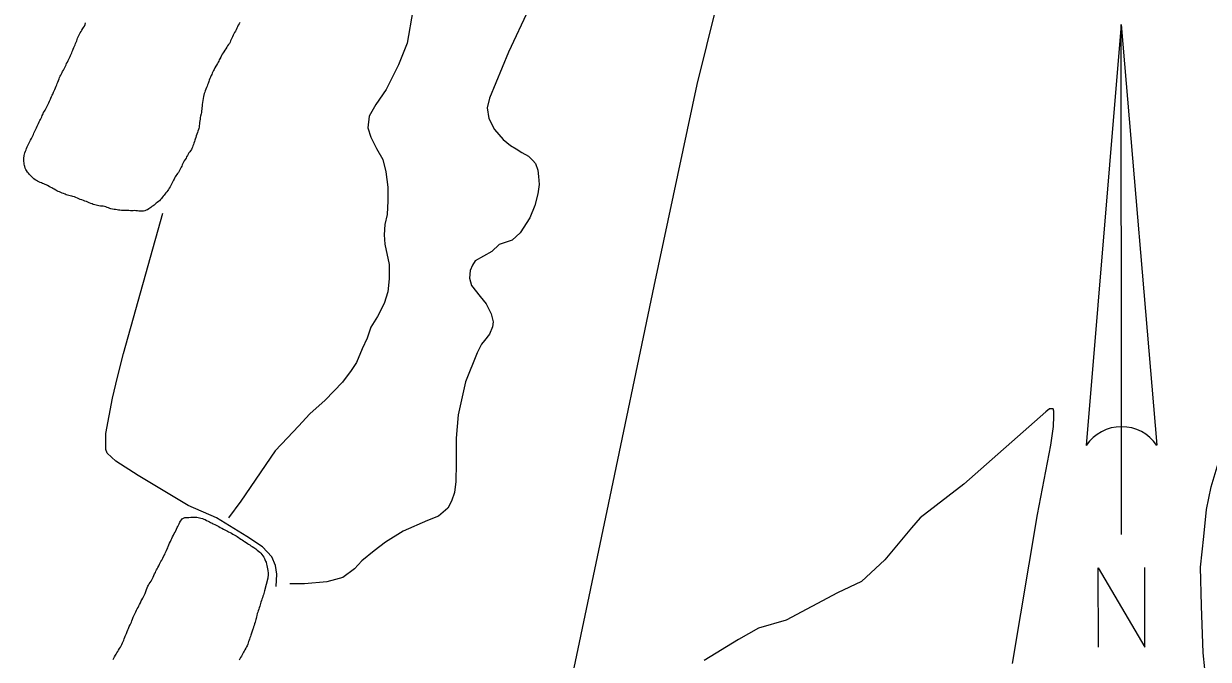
# Model space of a CAD drawing. Extents: x 3172297 to 3210190, y 958463 to 983887.
# Drawn here: x 3203602 to 3206457, y 977946 to 979479 of the extents above; entities that cross this region are included whole.
import ezdxf

# ---------------------------------------------------------------- set-up
doc = ezdxf.new("R2010")
doc.units = 0
doc.layers.add('V-ANNO-SYMB', color=7, linetype='Continuous')
doc.layers.add('V-TOPO-SHOR', color=7, linetype='Continuous')

msp = doc.modelspace()

# ---------------------------------------------------------------- linework, layer by layer
at = {"layer": 'V-ANNO-SYMB'}
for p, q in [((3206246.9, 979476.7), (3206162.8, 978461.6)), ((3206246.9, 979476.7), (3206332.8, 978461.8)), ((3206247.8, 978506.7), (3206246.9, 979476.7)), ((3206246.9, 979476.7), (3206332.8, 978461.8)), ((3206247.8, 978506.7), (3206246.9, 979476.7)), ((3206248, 978246.7), (3206247.8, 978506.7))]:
    msp.add_line(p, q, dxfattribs=at)
msp.add_lwpolyline([(3206192.3, 977974.7), (3206192.1, 978166.7), (3206304.3, 977974.8), (3206304.1, 978166.8)], dxfattribs=at)
for start, end in [(90.0529, 145.8474), (34.2583, 90.0529), (34.2583, 90.0417)]:
    msp.add_arc((3206247.9, 978403.9), 102.8, start, end, dxfattribs=at)
at = {"layer": 'V-TOPO-SHOR'}
for points in [[(3204629, 976503.3), (3204664.3, 976691.5), (3204696.1, 976832.7), (3204786.1, 977258), (3204830.2, 977479.4), (3204906, 977814.1), (3205008.4, 978303.9), (3205121.4, 978846), (3205225.5, 979332.4), (3205343.5, 979809.9), (3205389.3, 979998.2)], [(3204540.5, 979510.2), (3204526.3, 979431.8), (3204505.3, 979379.5), (3204475.5, 979320.3), (3204451, 979283.7), (3204435.2, 979255.8), (3204431.7, 979227.9), (3204438.6, 979205.3), (3204452.5, 979177.3), (3204468.1, 979151.1), (3204475, 979121.5), (3204480.1, 979084.8), (3204480.1, 979051.7), (3204478.2, 979018.5), (3204472.9, 978994.1), (3204471.1, 978969.7), (3204472.8, 978947.1), (3204483.2, 978898.2), (3204483.1, 978863.3), (3204479.5, 978831.9), (3204470.7, 978804), (3204455, 978772.7), (3204439.2, 978746.6), (3204430.4, 978720.4), (3204418.1, 978694.3), (3204404.1, 978661.2), (3204391.8, 978642), (3204370.8, 978614.2), (3204328.9, 978570.7), (3204292.2, 978537.6), (3204264.2, 978508.1), (3204238, 978480.2), (3204208.2, 978448.9), (3204126, 978327), (3204096.2, 978287)], [(3204819.5, 979514.8), (3204770.5, 979410.2), (3204724.8, 979298.7), (3204719.5, 979276.1), (3204723, 979249.9), (3204736.9, 979223.7), (3204757.7, 979199.2), (3204775.1, 979185.2), (3204789.1, 979176.5), (3204803, 979167.7), (3204818.7, 979159), (3204829.1, 979148.5), (3204836.1, 979141.5), (3204841.3, 979125.8), (3204843, 979110.1), (3204844.7, 979090.9), (3204841.1, 979068.2), (3204834.1, 979040.3), (3204821.8, 979010.7), (3204799, 978974.2), (3204779.8, 978956.8), (3204748.4, 978946.4), (3204730.9, 978929), (3204690.7, 978906.4), (3204683.7, 978896), (3204678.5, 978883.8), (3204676.7, 978864.6), (3204681.9, 978847.1), (3204702.7, 978820.9), (3204716.6, 978803.4), (3204728.8, 978779), (3204734, 978759.8), (3204732.2, 978747.6), (3204725.2, 978730.2), (3204712.9, 978714.5), (3204705.9, 978705.8), (3204695.4, 978684.9), (3204667.3, 978615.2), (3204649.7, 978535), (3204644.3, 978479.2), (3204644.2, 978418.2), (3204644.1, 978374.6), (3204640.5, 978348.4), (3204633.5, 978327.5), (3204624.7, 978310.1), (3204602, 978291), (3204575.8, 978280.6), (3204516.5, 978254.6), (3204474.5, 978228.5), (3204446.6, 978207.6), (3204416.9, 978183.3), (3204399.4, 978164.2), (3204371.4, 978143.3), (3204354, 978138.1), (3204333, 978132.9), (3204279, 978127.8), (3204256.3, 978127.9), (3204244.1, 978127.9)], [(3203613.8, 979188.1), (3203615.3, 979191.4), (3203617.1, 979194.9), (3203618.7, 979197.7), (3203621.1, 979202), (3203622.5, 979204.9), (3203624.2, 979208.2), (3203625.8, 979211.6), (3203626.9, 979214.4), (3203628.6, 979217.9), (3203629.9, 979221), (3203631.2, 979224), (3203632.8, 979227.4), (3203634.6, 979231.4), (3203636.2, 979234.5), (3203638.2, 979238.2), (3203640, 979241.7), (3203641.4, 979244.8), (3203642.9, 979247.9), (3203644.5, 979251.1), (3203645.9, 979254.4), (3203647.1, 979257.4), (3203648.9, 979261.6), (3203650.3, 979264.4), (3203652.2, 979267.8), (3203653.7, 979270.5), (3203655.4, 979273.7), (3203657.8, 979278), (3203659.4, 979281), (3203661.1, 979284.4), (3203662.6, 979287.5), (3203664.6, 979291.7), (3203666.8, 979296.5), (3203668.1, 979299.4), (3203669.7, 979302.9), (3203671.1, 979306.3), (3203672.4, 979309.1), (3203674.4, 979313.5), (3203676, 979316.9), (3203677.4, 979320.3), (3203679, 979324), (3203680.5, 979327.8), (3203682, 979331.5), (3203683.3, 979334.8), (3203684.6, 979337.8), (3203686.3, 979342), (3203687.5, 979345.3), (3203688.8, 979348.6), (3203690.3, 979351.9), (3203691.8, 979354.9), (3203693.3, 979357.7), (3203694.7, 979360.8), (3203696.2, 979363.6), (3203697.9, 979366.9), (3203699.6, 979370.2), (3203701.2, 979373.4), (3203702.8, 979376.4), (3203704.3, 979379.4), (3203705.8, 979382.3), (3203707.8, 979386.2), (3203709.7, 979389.9), (3203711.1, 979392.9), (3203712.5, 979396.2), (3203714, 979399.4), (3203715.3, 979402.1), (3203716.8, 979405.3), (3203718.2, 979408.6), (3203719.5, 979411.8), (3203720.7, 979414.6), (3203721.9, 979417.6), (3203723.4, 979421), (3203724.7, 979424.4), (3203726, 979427.5), (3203727.5, 979430.6), (3203729.1, 979434), (3203730.3, 979437), (3203730.9, 979440.5), (3203732.2, 979444.1), (3203733.7, 979446.9), (3203735.5, 979450.1), (3203737.2, 979453.2), (3203738.8, 979456.4), (3203740.6, 979460), (3203742.6, 979463.3), (3203745.1, 979467), (3203746.8, 979469.8), (3203748.5, 979472.9), (3203750.1, 979476.9), (3203751.4, 979480.5)], [(3204123.1, 979481.5), (3204121.3, 979478.5), (3204119.3, 979474.9), (3204117.9, 979471.4), (3204116.2, 979467.9), (3204114.5, 979464.1)], [(3204114.5, 979464.1), (3204112.7, 979460.8), (3204110.6, 979457.3), (3204108.7, 979454.2), (3204107.2, 979451.3), (3204105.2, 979447.1), (3204104, 979443.8), (3204102.6, 979440.4), (3204101, 979437.1), (3204099.7, 979433.9), (3204098.1, 979431.2), (3204096, 979428.2), (3204093.8, 979425.3), (3204091.6, 979421.9), (3204089.2, 979418.1), (3204086.9, 979414.7), (3204084.6, 979411.1), (3204082.9, 979408.3), (3204081, 979405.2), (3204079, 979401.6), (3204077.1, 979398.3), (3204075.1, 979394.2), (3204073.8, 979391.4), (3204072.4, 979388.5), (3204070.7, 979385.5), (3204069.2, 979382.7), (3204067.1, 979378.9), (3204065.5, 979376), (3204063.2, 979371.9), (3204061.4, 979368.5), (3204059.8, 979365.4), (3204058.3, 979362.5), (3204056.8, 979359.3), (3204055.4, 979356.2), (3204054, 979353.5), (3204052.5, 979349.9), (3204051.1, 979346.6), (3204049.7, 979342.8), (3204048.4, 979339), (3204046.7, 979334.8), (3204045.4, 979331.6), (3204044.1, 979328), (3204043, 979324.9), (3204041.5, 979321), (3204039.9, 979316.9), (3204038.6, 979313.7), (3204037.4, 979310.5), (3204035.7, 979302.9), (3204032.6, 979283.8), (3204032.2, 979280.1), (3204031.8, 979275.8), (3204031.5, 979272.4), (3204031, 979268.4), (3204030.5, 979264.3), (3204029.8, 979260.9), (3204028.8, 979255.9), (3204028, 979252.6), (3204027.3, 979248.6), (3204026.6, 979244.3), (3204026.2, 979240.5), (3204025.8, 979236.7), (3204025.6, 979233.2), (3204025.3, 979229.4), (3204024.6, 979226.1), (3204023.6, 979223.2), (3204022.2, 979219.5), (3204021, 979216.1), (3204019.8, 979212.5), (3204018.3, 979208.3), (3204017, 979204.5), (3204015.8, 979200.4), (3204014.9, 979197.6), (3204013.7, 979194.2), (3204012.7, 979190.9), (3204011.5, 979187.4), (3204010.3, 979183.8), (3204009, 979180.9), (3204007.6, 979177.8), (3204006.5, 979174.9), (3204004.6, 979172.2), (3204002.8, 979169.6), (3204000.7, 979166.9), (3203998.8, 979163.8), (3203997.1, 979160.8), (3203995, 979157.3), (3203993.5, 979154.6), (3203991.4, 979151.2), (3203989.2, 979148), (3203987.2, 979144.8), (3203985.6, 979141.6), (3203984.3, 979138.6), (3203983.2, 979135.2), (3203982, 979132.3), (3203980.5, 979129.4), (3203978.9, 979126.4), (3203977.3, 979123.2), (3203975.3, 979120.1), (3203973.2, 979117.5), (3203971, 979114.6), (3203969.1, 979111.9), (3203967.5, 979109.3)], [(3203880.1, 979026.5), (3203876.3, 979027.1), (3203872.2, 979027.7), (3203869.2, 979027.8), (3203866.1, 979027.6), (3203862.8, 979027.6), (3203859.6, 979027.7), (3203855.8, 979028), (3203852.1, 979028.1), (3203848.9, 979027.9), (3203845.7, 979027.9), (3203842, 979027.9), (3203837.8, 979028.1), (3203834.4, 979028.6), (3203830.9, 979029.1), (3203827.6, 979029.5), (3203823.9, 979030.2), (3203820.4, 979030.7), (3203816.4, 979031.3), (3203812.7, 979032.3), (3203809.6, 979033.2), (3203806.8, 979034.3), (3203803.2, 979035.6), (3203800, 979036.8), (3203796.9, 979037.6), (3203793.8, 979038.4), (3203790.7, 979038.7), (3203787.2, 979038.9), (3203783.5, 979039.4), (3203780.2, 979040.1), (3203776.7, 979040.9), (3203773.5, 979041.7), (3203770, 979042.9), (3203767, 979044.1), (3203764.2, 979045.2), (3203760.4, 979046.9), (3203756.6, 979048.4), (3203753.3, 979049.7), (3203750, 979051), (3203746.3, 979052.3), (3203742.5, 979053.7), (3203738.8, 979055), (3203735.3, 979056.4), (3203731.6, 979057.9), (3203728.1, 979059.4), (3203724.5, 979060.8), (3203721.1, 979062), (3203718, 979062.7), (3203714.6, 979063.5), (3203711.3, 979064.2), (3203708, 979065.1), (3203705, 979066.2), (3203701.9, 979067.5), (3203698.6, 979068.8), (3203695.3, 979070.1), (3203691.5, 979071.6), (3203688.4, 979072.9), (3203685.3, 979074.3), (3203682.2, 979075.9), (3203679.4, 979077.2), (3203675.5, 979079.3), (3203672.7, 979080.9), (3203670, 979082.5), (3203666.4, 979084.5), (3203663.4, 979086.1), (3203659.8, 979088.1), (3203656.8, 979089.7), (3203654.2, 979091.2), (3203651.2, 979092.5), (3203648, 979093.5), (3203644.9, 979094.6), (3203641.8, 979095.7), (3203638.7, 979097.1), (3203635.9, 979098.5), (3203633.1, 979100.1), (3203629.8, 979102.2), (3203627, 979104.4), (3203624.5, 979106.6), (3203621.2, 979109.8), (3203618.7, 979112.3), (3203616.4, 979114.8), (3203613.8, 979117.8), (3203611.6, 979120.6), (3203609.2, 979124.3), (3203607.7, 979127.1), (3203606.2, 979130.5), (3203605.2, 979133.9), (3203604.4, 979137), (3203603.6, 979140.2), (3203603.1, 979143.4), (3203602.9, 979146.6), (3203602.6, 979150), (3203602.3, 979153.9), (3203603.3, 979160.6), (3203605.2, 979167.1), (3203606.6, 979170.9), (3203607.9, 979174.6), (3203609.1, 979177.8), (3203611, 979182), (3203612.4, 979185.3), (3203613.8, 979188.1)], [(3203967.5, 979109.3), (3203966.1, 979106.5), (3203964.7, 979103.8), (3203963.2, 979100.9), (3203961.4, 979098), (3203959.8, 979094.7), (3203958.5, 979091.3), (3203957.2, 979088.4), (3203955.5, 979085.2), (3203953.3, 979082), (3203951.3, 979078.9), (3203949.3, 979076.1), (3203947, 979073.2), (3203944.9, 979070.5), (3203942.7, 979067.5), (3203940.7, 979065), (3203938.5, 979062.4), (3203936.4, 979059.5), (3203934.5, 979057), (3203932.2, 979054.3), (3203929.4, 979051.6), (3203926.9, 979049.5), (3203924.3, 979047.5), (3203921.7, 979045.5), (3203919.4, 979043.5), (3203916.6, 979041.1), (3203914, 979039.3), (3203911.5, 979037.4), (3203909, 979035.5), (3203906.3, 979033.6), (3203903.7, 979031.9), (3203900.8, 979030.1), (3203897.6, 979028.6), (3203894.6, 979027.5), (3203891.3, 979026.7), (3203888.2, 979026.4), (3203885, 979026.5), (3203884.7, 979026.6), (3203880.1, 979026.5)], [(3204210.9, 978121), (3204212.7, 978150.7), (3204209.3, 978171.6), (3204200.6, 978192.6), (3204178, 978217), (3204139.7, 978241.5), (3204066.6, 978287.1), (3203998.6, 978316.9), (3203878.5, 978388.7), (3203824.5, 978423.7), (3203803.6, 978442.9), (3203800.1, 978451.7), (3203800.2, 978490), (3203816.1, 978575.5), (3203828.5, 978626), (3203842.6, 978683.5), (3203937.6, 979021.6)], [(3205985.5, 977935.7), (3206045.6, 978294.8), (3206077.5, 978462.2), (3206084.5, 978507.5), (3206084.6, 978531.9), (3206084.6, 978544.1), (3206082.9, 978549.4), (3206074.2, 978549.4), (3206065.4, 978542.4), (3205867.9, 978368.5), (3205763.1, 978286.8), (3205742.1, 978262.4), (3205677.4, 978185.9), (3205621.4, 978133.7), (3205563.8, 978105.9), (3205439.8, 978039.9), (3205373.5, 978020.9), (3205324.6, 977993.1), (3205242.5, 977942.8)], [(3206669.1, 977381.8), (3206633.8, 977404.8), (3206610.3, 977429.2), (3206588.6, 977461.6), (3206570.4, 977503.5), (3206544.3, 977539.3), (3206533.9, 977559.4), (3206522.7, 977596), (3206516.6, 977621.3), (3206500.2, 977675.4), (3206482.9, 977733.9), (3206475.2, 977782.7), (3206470, 977815.9), (3206463.1, 977848.2), (3206452.7, 977884), (3206445.1, 977961.6), (3206441, 978075), (3206438.6, 978168.3), (3206446.6, 978241.5), (3206452.9, 978306.9), (3206464.4, 978361.8), (3206483.7, 978426.3), (3206501.3, 978484.7)], [(3203863.3, 978038.7), (3203864.8, 978042.8), (3203866.4, 978047.2), (3203867.7, 978050.2), (3203869.4, 978053.9), (3203871, 978057.2), (3203872.5, 978060.1), (3203874.5, 978064.4), (3203876.1, 978067.7), (3203877.8, 978070.8), (3203879.6, 978074.7), (3203881.2, 978077.7), (3203883.5, 978082.2), (3203885.4, 978086.7), (3203886.8, 978089.4), (3203889.1, 978093.1), (3203891.1, 978096.7), (3203892.7, 978100), (3203894.7, 978104.7), (3203896.4, 978109.2), (3203898.1, 978113.9), (3203900, 978118.2), (3203901.6, 978121.9), (3203903.1, 978124.6), (3203905.1, 978127.8), (3203907.3, 978131.3), (3203909.3, 978134.5), (3203911, 978137.6), (3203912.6, 978140.7), (3203914.1, 978143.9), (3203916.2, 978148.2), (3203917.9, 978152.1), (3203919.6, 978155.3), (3203921.1, 978158.4), (3203922.6, 978161.4), (3203924, 978164.2), (3203925.4, 978167), (3203927.7, 978171.5), (3203929.6, 978175), (3203931.5, 978178.3), (3203933, 978181.2), (3203934.9, 978184.7), (3203937.7, 978189.7), (3203940.4, 978195.3), (3203942.1, 978198.8), (3203943.6, 978201.9), (3203945, 978205.3), (3203946.5, 978208.2), (3203948, 978211.9), (3203949.3, 978214.9), (3203950.5, 978217.9), (3203952.3, 978222), (3203954.1, 978226.2), (3203955.8, 978230.1), (3203957.6, 978233.6), (3203959.4, 978237.3), (3203961.3, 978241), (3203963.1, 978244.8), (3203965.1, 978248.8), (3203967.3, 978252.6), (3203968.6, 978255.3), (3203970.6, 978259.2), (3203972.3, 978263.3), (3203973.7, 978266.3), (3203975.3, 978269.5), (3203976.8, 978272.7), (3203978.7, 978276.3), (3203980.4, 978279), (3203982.5, 978282), (3203984.6, 978284.3), (3203987.2, 978286.3), (3203990.4, 978287.4), (3203993.8, 978287.9), (3203997.4, 978288), (3204000.5, 978288), (3204005.1, 978288.2), (3204008.5, 978288.3), (3204011.7, 978288.5), (3204015.8, 978288.7), (3204019.2, 978288.3), (3204022.7, 978287.7), (3204025.7, 978287.1), (3204029.5, 978286.3), (3204033.3, 978285.1), (3204036.4, 978283.9), (3204039.5, 978282.6), (3204043.2, 978280.6), (3204046.6, 978279.1), (3204049.9, 978277.4), (3204052.9, 978275.9), (3204056.4, 978274), (3204059.2, 978272.6), (3204062.8, 978270.7), (3204066.2, 978269.2), (3204069.4, 978267.8), (3204072.9, 978266.1), (3204076.1, 978264), (3204079.5, 978262), (3204083.6, 978259.6), (3204087, 978257.8), (3204090.2, 978256.3)], [(3204090.2, 978256.3), (3204093.1, 978254.8), (3204095.8, 978253.5), (3204099.9, 978251.5), (3204103.4, 978249.6), (3204106.5, 978247.9), (3204109.7, 978246), (3204114, 978243.2), (3204116.8, 978241.5), (3204119.9, 978239.4), (3204122.7, 978237.6), (3204125.7, 978235.7), (3204128.5, 978233.9), (3204131.7, 978231.7), (3204134.7, 978229.8), (3204138.4, 978227.2), (3204141.5, 978225.1), (3204144.1, 978223.4), (3204147, 978221.4), (3204150, 978219.4), (3204152.8, 978217.7), (3204157.3, 978215), (3204161.5, 978211.9), (3204165, 978209.3), (3204168.2, 978206.6), (3204171.1, 978204), (3204173.8, 978201.3), (3204176.6, 978198.5), (3204178.9, 978195.1), (3204180.9, 978191.9), (3204182.4, 978189.2), (3204183.6, 978186.4), (3204185.3, 978182.7), (3204186.6, 978179.7), (3204187.7, 978175.5), (3204188.5, 978171.9), (3204190.6, 978159.9), (3204191.4, 978153.7), (3204191.5, 978150.2), (3204190.3, 978141.8), (3204187, 978125.9), (3204182.7, 978110.9), (3204181.9, 978107.7), (3204181, 978104.4), (3204180, 978101.4), (3204179, 978098.2), (3204177.7, 978094.3), (3204176.5, 978090.7), (3204175.4, 978087.7), (3204174, 978083.3), (3204173.1, 978080.3), (3204172.1, 978077.3), (3204171.1, 978073.9), (3204169.7, 978069.5), (3204168.6, 978066.4), (3204167.5, 978062.8), (3204166.3, 978059.3), (3204165.2, 978056.3), (3204164.2, 978051.6), (3204163.5, 978048.1), (3204162.8, 978044.4), (3204162.1, 978041.4), (3204161.2, 978038.3), (3204160.1, 978034.9), (3204158.9, 978031.1), (3204157.5, 978026.9), (3204156.5, 978023.7), (3204155.5, 978020.4), (3204154.9, 978018.2), (3204149.6, 978003.9)], [(3203817.9, 977945.2), (3203819.5, 977948.4), (3203820.9, 977951.3), (3203823.2, 977955.3), (3203824.9, 977958.2), (3203826.6, 977961.1), (3203828.9, 977964.5), (3203831.2, 977968), (3203833.5, 977971.6), (3203835.7, 977975.3), (3203837, 977978.2), (3203838.7, 977981.7), (3203840.7, 977985.6), (3203842.1, 977989), (3203843.5, 977992.2), (3203844.8, 977995), (3203846.2, 977998.8), (3203847.2, 978001.6), (3203848.5, 978005), (3203849.7, 978008.2), (3203851.7, 978013), (3203853.1, 978016.8), (3203854.8, 978020.2), (3203856.8, 978024.6), (3203859.2, 978029.1), (3203860.8, 978032.4), (3203862, 978035.6), (3203863.3, 978038.7)], [(3204149.6, 978003.9), (3204148.6, 978000.9), (3204147.7, 977997.6), (3204146.6, 977994.6), (3204145.5, 977991.7), (3204144.4, 977988.4), (3204143.4, 977985.2), (3204142.4, 977982.1), (3204140.9, 977978.6), (3204139.4, 977975.6), (3204137.8, 977972.5), (3204135.5, 977968.5), (3204133.7, 977965.4), (3204132, 977962.7), (3204130.4, 977959.6), (3204128.7, 977956.6), (3204127.1, 977953.5), (3204124.9, 977949.7), (3204123.2, 977946.7), (3204121.7, 977943.8)]]:
    msp.add_lwpolyline(points, dxfattribs=at)

doc.saveas('drawing.dxf')
